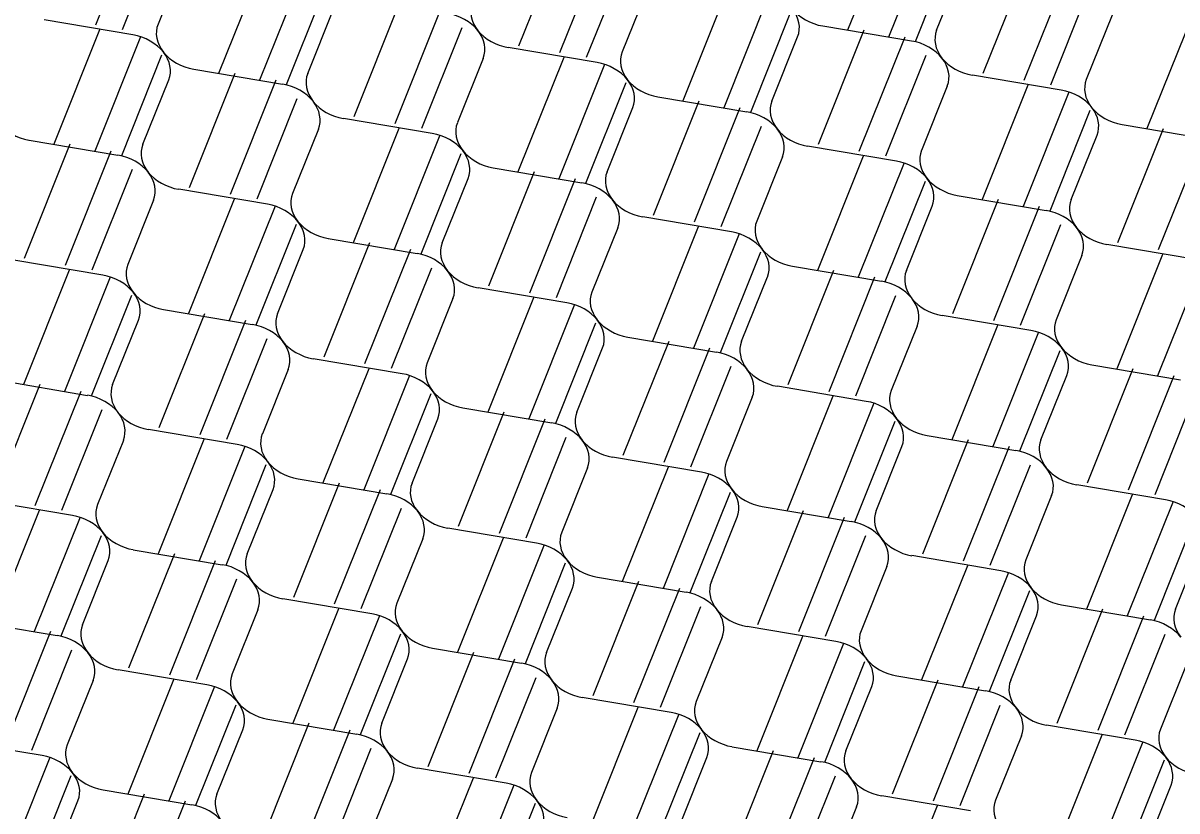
# Model space of a CAD drawing. Extents: x 638850 to 644908, y 297188 to 298900.
# Drawn here: x 639132.61 to 639177.02, y 298347.88 to 298378.2 of the extents above; entities that cross this region are included whole.
import ezdxf

# ---------------------------------------------------------------- set-up
doc = ezdxf.new("R2010")
doc.units = 0
doc.layers.add('2', color=7, linetype='Continuous')

msp = doc.modelspace()

# ---------------------------------------------------------------- linework, layer by layer
at = {"layer": '2'}
for p, q in [((639137.154, 298382.514), (639135.392, 298378.113)), ((639166.102, 298382.326), (639164.341, 298377.928)), ((639167.678, 298382.063), (639165.917, 298377.662)), ((639137.967, 298381.803), (639136.419, 298377.934)), ((639153.442, 298381.713), (639151.681, 298377.315)), ((639155.018, 298381.45), (639153.257, 298377.049)), ((639168.491, 298381.352), (639166.943, 298377.483)), ((639138.794, 298380.631), (639137.801, 298378.156)), ((639141.893, 298380.661), (639140.133, 298376.263)), ((639155.831, 298380.739), (639154.283, 298376.87)), ((639171.307, 298380.651), (639169.547, 298376.253)), ((639143.469, 298380.398), (639141.708, 298375.997)), ((639167.77, 298377.925), (639168.763, 298380.4)), ((639172.883, 298380.387), (639171.122, 298375.987)), ((639144.283, 298379.687), (639142.734, 298375.818)), ((639173.697, 298379.677), (639172.148, 298375.808)), ((639156.659, 298379.568), (639155.665, 298377.092)), ((639159.758, 298379.599), (639157.998, 298375.201)), ((639161.335, 298379.335), (639159.573, 298374.935)), ((639147.099, 298378.988), (639145.339, 298374.59)), ((639136.835, 298377.741), (639133.416, 298378.319)), ((639143.561, 298376.26), (639144.554, 298378.735)), ((639148.675, 298378.724), (639146.914, 298374.323)), ((639162.148, 298378.625), (639160.599, 298374.756)), ((639174.523, 298378.504), (639173.53, 298376.029)), ((639177.625, 298378.534), (639175.864, 298374.136)), ((639135.551, 298377.936), (639133.79, 298373.538)), ((639149.489, 298378.014), (639147.94, 298374.144)), ((639164.966, 298377.923), (639163.205, 298373.525)), ((639163.385, 298378.088), (639166.804, 298377.51)), ((639137.127, 298377.672), (639135.366, 298373.272)), ((639161.426, 298375.198), (639162.419, 298377.672)), ((639166.542, 298377.659), (639164.781, 298373.258)), ((639137.94, 298376.962), (639136.392, 298373.093)), ((639154.7, 298376.678), (639151.281, 298377.256)), ((639150.315, 298376.841), (639149.323, 298374.366)), ((639153.415, 298376.872), (639151.655, 298372.474)), ((639154.991, 298376.608), (639153.23, 298372.207)), ((639167.355, 298376.948), (639165.807, 298373.079)), ((639140.756, 298376.26), (639138.996, 298371.862)), ((639139.178, 298376.425), (639142.595, 298375.845)), ((639172.564, 298375.614), (639169.146, 298376.192)), ((639137.219, 298373.535), (639138.212, 298376.009)), ((639142.332, 298375.997), (639140.571, 298371.596)), ((639155.805, 298375.897), (639154.256, 298372.028)), ((639168.18, 298375.776), (639167.189, 298373.301)), ((639171.281, 298375.806), (639169.521, 298371.408)), ((639143.145, 298375.286), (639141.597, 298371.417)), ((639158.622, 298375.195), (639156.862, 298370.797)), ((639157.042, 298375.36), (639160.46, 298374.782)), ((639172.857, 298375.543), (639171.096, 298371.142)), ((639155.083, 298372.47), (639156.076, 298374.945)), ((639160.198, 298374.931), (639158.437, 298370.531)), ((639173.671, 298374.832), (639172.122, 298370.963)), ((639148.356, 298373.951), (639144.938, 298374.529)), ((639143.972, 298374.113), (639142.979, 298371.639)), ((639147.071, 298374.144), (639145.311, 298369.746)), ((639148.648, 298373.88), (639146.886, 298369.48)), ((639161.012, 298374.221), (639159.463, 298370.352)), ((639172.949, 298371.405), (639173.942, 298373.88)), ((639176.487, 298374.133), (639174.727, 298369.735)), ((639174.908, 298374.295), (639178.327, 298373.717)), ((639178.064, 298373.869), (639176.302, 298369.468)), ((639134.412, 298373.533), (639132.652, 298369.135)), ((639132.834, 298373.697), (639136.253, 298373.119)), ((639166.221, 298372.886), (639162.802, 298373.465)), ((639135.989, 298373.269), (639134.227, 298368.868)), ((639149.461, 298373.17), (639147.913, 298369.301)), ((639161.836, 298373.049), (639160.846, 298370.574)), ((639164.938, 298373.079), (639163.178, 298368.681)), ((639136.802, 298372.559), (639135.254, 298368.69)), ((639150.698, 298372.633), (639154.117, 298372.055)), ((639166.514, 298372.815), (639164.753, 298368.414)), ((639148.74, 298369.743), (639149.732, 298372.217)), ((639152.279, 298372.468), (639150.519, 298368.07)), ((639153.855, 298372.204), (639152.094, 298367.803)), ((639167.327, 298372.105), (639165.779, 298368.235)), ((639142.013, 298371.223), (639138.595, 298371.801)), ((639137.629, 298371.386), (639136.636, 298368.911)), ((639140.728, 298371.417), (639138.968, 298367.019)), ((639154.668, 298371.493), (639153.12, 298367.624)), ((639170.144, 298371.405), (639168.384, 298367.007)), ((639168.565, 298371.568), (639171.983, 298370.99)), ((639142.304, 298371.153), (639140.543, 298366.752)), ((639166.606, 298368.678), (639167.6, 298371.154)), ((639171.72, 298371.142), (639169.959, 298366.741)), ((639143.118, 298370.442), (639141.569, 298366.573)), ((639155.493, 298370.322), (639154.502, 298367.846)), ((639159.877, 298370.159), (639156.461, 298370.736)), ((639158.595, 298370.353), (639156.835, 298365.955)), ((639172.534, 298370.431), (639170.985, 298366.562)), ((639144.355, 298369.906), (639147.774, 298369.327)), ((639160.172, 298370.09), (639158.41, 298365.689)), ((639142.396, 298367.015), (639143.389, 298369.49)), ((639145.936, 298369.742), (639144.176, 298365.344)), ((639147.513, 298369.479), (639145.751, 298365.078)), ((639177.745, 298369.096), (639174.326, 298369.674)), ((639135.67, 298368.496), (639132.251, 298369.074)), ((639160.985, 298369.379), (639159.436, 298365.51)), ((639173.36, 298369.258), (639172.367, 298366.784)), ((639176.46, 298369.289), (639174.699, 298364.891)), ((639178.036, 298369.025), (639176.275, 298364.625)), ((639134.385, 298368.689), (639132.624, 298364.291)), ((639148.326, 298368.768), (639146.777, 298364.899)), ((639163.8, 298368.678), (639162.04, 298364.28)), ((639162.222, 298368.842), (639165.641, 298368.264)), ((639135.961, 298368.425), (639134.2, 298364.025)), ((639160.263, 298365.952), (639161.256, 298368.427)), ((639165.377, 298368.414), (639163.616, 298364.013)), ((639136.774, 298367.715), (639135.226, 298363.846)), ((639153.536, 298367.431), (639150.118, 298368.011)), ((639166.19, 298367.704), (639164.642, 298363.835)), ((639149.15, 298367.596), (639148.16, 298365.121)), ((639152.252, 298367.626), (639150.492, 298363.228)), ((639153.828, 298367.362), (639152.067, 298362.962)), ((639136.053, 298364.288), (639137.046, 298366.762)), ((639139.593, 298367.015), (639137.833, 298362.617)), ((639138.012, 298367.178), (639141.43, 298366.6)), ((639141.169, 298366.751), (639139.408, 298362.35)), ((639171.401, 298366.368), (639167.983, 298366.946)), ((639154.642, 298366.652), (639153.093, 298362.783)), ((639167.017, 298366.531), (639166.024, 298364.056)), ((639170.116, 298366.562), (639168.356, 298362.164)), ((639141.983, 298366.041), (639140.434, 298362.171)), ((639157.457, 298365.95), (639155.697, 298361.552)), ((639155.879, 298366.115), (639159.297, 298365.537)), ((639171.692, 298366.298), (639169.931, 298361.897)), ((639153.92, 298363.225), (639154.913, 298365.699)), ((639159.033, 298365.687), (639157.272, 298361.286)), ((639172.506, 298365.587), (639170.957, 298361.718)), ((639147.194, 298364.705), (639143.775, 298365.283)), ((639159.847, 298364.976), (639158.298, 298361.107)), ((639173.743, 298365.05), (639177.162, 298364.472)), ((639142.809, 298364.868), (639141.816, 298362.393)), ((639145.908, 298364.898), (639144.148, 298360.5)), ((639147.485, 298364.635), (639145.723, 298360.234)), ((639171.784, 298362.16), (639172.777, 298364.635)), ((639175.321, 298364.886), (639173.561, 298360.488)), ((639176.898, 298364.622), (639175.136, 298360.222)), ((639133.249, 298364.287), (639131.489, 298359.889)), ((639131.669, 298364.453), (639135.087, 298363.872)), ((639165.058, 298363.641), (639161.639, 298364.219)), ((639134.826, 298364.024), (639133.064, 298359.623)), ((639148.298, 298363.924), (639146.75, 298360.055)), ((639160.673, 298363.803), (639159.68, 298361.329)), ((639163.773, 298363.834), (639162.013, 298359.436)), ((639177.711, 298363.912), (639176.163, 298360.043)), ((639135.639, 298363.313), (639134.091, 298359.444)), ((639151.114, 298363.223), (639149.353, 298358.825)), ((639149.536, 298363.387), (639152.954, 298362.809)), ((639165.349, 298363.57), (639163.588, 298359.17)), ((639147.577, 298360.497), (639148.569, 298362.972)), ((639152.69, 298362.959), (639150.929, 298358.559)), ((639166.162, 298362.86), (639164.614, 298358.991)), ((639140.85, 298361.978), (639137.432, 298362.556)), ((639167.4, 298362.323), (639170.818, 298361.745)), ((639136.466, 298362.14), (639135.473, 298359.666)), ((639139.565, 298362.171), (639137.805, 298357.773)), ((639141.141, 298361.907), (639139.38, 298357.507)), ((639153.503, 298362.249), (639151.955, 298358.38)), ((639165.441, 298359.433), (639166.434, 298361.907)), ((639168.979, 298362.161), (639167.219, 298357.763)), ((639170.555, 298361.897), (639168.794, 298357.496)), ((639158.714, 298360.913), (639155.296, 298361.491)), ((639141.955, 298361.197), (639140.406, 298357.328)), ((639154.33, 298361.076), (639153.337, 298358.601)), ((639157.43, 298361.109), (639155.67, 298356.711)), ((639171.369, 298361.186), (639169.82, 298357.317)), ((639143.192, 298360.66), (639146.611, 298360.082)), ((639159.007, 298360.845), (639157.245, 298356.444)), ((639141.233, 298357.77), (639142.226, 298360.244)), ((639144.77, 298360.495), (639143.01, 298356.097)), ((639146.347, 298360.232), (639144.585, 298355.831)), ((639159.82, 298360.135), (639158.271, 298356.265)), ((639176.58, 298359.851), (639173.161, 298360.429)), ((639134.507, 298359.25), (639131.088, 298359.828)), ((639172.195, 298360.014), (639171.202, 298357.539)), ((639175.294, 298360.044), (639173.534, 298355.646)), ((639176.871, 298359.781), (639175.109, 298355.38)), ((639133.222, 298359.443), (639131.461, 298355.046)), ((639147.16, 298359.521), (639145.611, 298355.652)), ((639162.635, 298359.433), (639160.875, 298355.035)), ((639161.057, 298359.598), (639164.475, 298359.017)), ((639134.798, 298359.18), (639133.037, 298354.779)), ((639152.371, 298358.186), (639148.953, 298358.764)), ((639159.098, 298356.708), (639160.091, 298359.182)), ((639164.212, 298359.169), (639162.45, 298354.769)), ((639177.684, 298359.07), (639176.136, 298355.201)), ((639135.611, 298358.469), (639134.063, 298354.6)), ((639147.987, 298358.348), (639146.994, 298355.874)), ((639151.087, 298358.381), (639149.327, 298353.983)), ((639165.025, 298358.459), (639163.477, 298354.59)), ((639136.849, 298357.932), (639140.267, 298357.354)), ((639152.663, 298358.118), (639150.902, 298353.717)), ((639176.963, 298355.643), (639177.955, 298358.118)), ((639134.89, 298355.042), (639135.883, 298357.517)), ((639138.428, 298357.77), (639136.668, 298353.372)), ((639140.004, 298357.506), (639138.243, 298353.106)), ((639170.236, 298357.124), (639166.818, 298357.702)), ((639153.477, 298357.407), (639151.928, 298353.538)), ((639165.852, 298357.286), (639164.859, 298354.812)), ((639168.953, 298357.316), (639167.193, 298352.918)), ((639170.529, 298357.052), (639168.768, 298352.652)), ((639140.817, 298356.796), (639139.269, 298352.927)), ((639156.292, 298356.706), (639154.532, 298352.308)), ((639154.714, 298356.87), (639158.132, 298356.292)), ((639152.755, 298353.98), (639153.748, 298356.455)), ((639157.868, 298356.442), (639156.107, 298352.041)), ((639171.343, 298356.342), (639169.794, 298352.473)), ((639146.028, 298355.458), (639142.61, 298356.039)), ((639144.743, 298355.654), (639142.983, 298351.256)), ((639158.682, 298355.731), (639157.133, 298351.862)), ((639172.578, 298355.806), (639175.997, 298355.228)), ((639130.505, 298355.205), (639133.924, 298354.627)), ((639141.644, 298355.623), (639140.651, 298353.149)), ((639146.32, 298355.39), (639144.558, 298350.989)), ((639170.621, 298352.915), (639171.612, 298355.39)), ((639174.158, 298355.64), (639172.398, 298351.242)), ((639175.735, 298355.377), (639173.973, 298350.976)), ((639133.661, 298354.779), (639131.899, 298350.378)), ((639163.893, 298354.396), (639160.474, 298354.974)), ((639147.133, 298354.68), (639145.585, 298350.81)), ((639159.508, 298354.559), (639158.515, 298352.084)), ((639162.61, 298354.588), (639160.85, 298350.19)), ((639164.186, 298354.325), (639162.425, 298349.924)), ((639176.548, 298354.666), (639175, 298350.797)), ((639134.474, 298354.068), (639132.926, 298350.199)), ((639149.949, 298353.978), (639148.188, 298349.58)), ((639148.37, 298354.143), (639151.789, 298353.565)), ((639146.412, 298351.253), (639147.404, 298353.727)), ((639151.525, 298353.714), (639149.764, 298349.314)), ((639164.999, 298353.614), (639163.451, 298349.745)), ((639177.375, 298353.493), (639176.382, 298351.019)), ((639139.685, 298352.733), (639136.267, 298353.311)), ((639152.338, 298353.004), (639150.79, 298349.135)), ((639166.237, 298353.077), (639169.653, 298352.5)), ((639135.301, 298352.896), (639134.308, 298350.421)), ((639138.4, 298352.926), (639136.64, 298348.528)), ((639139.976, 298352.663), (639138.215, 298348.262)), ((639164.278, 298350.187), (639165.269, 298352.663)), ((639167.816, 298352.915), (639166.056, 298348.517)), ((639169.392, 298352.651), (639167.631, 298348.251)), ((639157.549, 298351.669), (639154.131, 298352.247)), ((639140.79, 298351.952), (639139.241, 298348.083)), ((639153.165, 298351.831), (639152.172, 298349.357)), ((639156.266, 298351.861), (639154.506, 298347.463)), ((639170.206, 298351.941), (639168.657, 298348.072)), ((639143.606, 298351.251), (639141.846, 298346.853)), ((639142.027, 298351.415), (639145.446, 298350.837)), ((639157.843, 298351.597), (639156.081, 298347.197)), ((639140.068, 298348.525), (639141.061, 298351)), ((639145.183, 298350.987), (639143.421, 298346.586)), ((639158.656, 298350.887), (639157.108, 298347.018)), ((639171.032, 298350.768), (639170.039, 298348.294)), ((639175.416, 298350.603), (639171.998, 298351.184)), ((639174.132, 298350.799), (639172.371, 298346.401)), ((639133.342, 298350.006), (639129.923, 298350.584)), ((639159.893, 298350.35), (639163.31, 298349.773)), ((639175.708, 298350.535), (639173.947, 298346.134)), ((639133.633, 298349.935), (639131.872, 298345.534)), ((639145.996, 298350.277), (639144.448, 298346.407)), ((639157.935, 298347.46), (639158.925, 298349.935)), ((639161.472, 298350.188), (639159.712, 298345.79)), ((639163.049, 298349.924), (639161.288, 298345.523)), ((639151.206, 298348.941), (639147.788, 298349.519)), ((639176.521, 298349.825), (639174.973, 298345.955)), ((639134.446, 298349.225), (639132.898, 298345.355)), ((639146.821, 298349.104), (639145.829, 298346.629)), ((639149.924, 298349.136), (639148.164, 298344.738)), ((639163.862, 298349.213), (639162.314, 298345.344)), ((639135.684, 298348.688), (639139.102, 298348.11)), ((639151.5, 298348.872), (639149.739, 298344.471)), ((639175.8, 298346.398), (639176.793, 298348.872)), ((639133.725, 298345.798), (639134.718, 298348.272)), ((639137.264, 298348.522), (639135.504, 298344.124)), ((639138.84, 298348.259), (639137.079, 298343.858)), ((639152.314, 298348.161), (639150.765, 298344.292)), ((639169.073, 298347.878), (639165.655, 298348.456)), ((639164.689, 298348.041), (639163.696, 298345.566)), ((639167.788, 298348.071), (639166.028, 298343.673))]:
    msp.add_line(p, q, dxfattribs=at)
for centre, start_param, end_param in [((639151.411, 298378.473), 6.186654, 7.077676), ((639160.913, 298378.187), 3.045062, 3.936083), ((639163.515, 298379.305), 0.794491, 1.685512), ((639148.809, 298377.355), 3.936083, 4.827105), ((639139.307, 298377.642), 6.186654, 7.077676), ((639148.809, 298377.355), 3.045062, 3.936083), ((639151.411, 298378.473), 0.794491, 1.685512), ((639169.276, 298377.41), 6.186654, 7.077676), ((639136.705, 298376.523), 3.936083, 4.827105), ((639166.674, 298376.291), 3.936083, 4.827105), ((639136.705, 298376.523), 3.045062, 3.936083), ((639139.307, 298377.642), 0.794491, 1.685512), ((639157.172, 298376.578), 6.186654, 7.077676), ((639154.57, 298375.459), 3.936083, 4.827105), ((639169.276, 298377.41), 0.794491, 1.685512), ((639166.674, 298376.291), 3.045062, 3.936083), ((639145.068, 298375.746), 6.186654, 7.077676), ((639142.466, 298374.628), 3.936083, 4.827105), ((639154.57, 298375.459), 3.045062, 3.936083), ((639157.172, 298376.578), 0.794491, 1.685512), ((639175.037, 298375.514), 6.186654, 7.077676), ((639142.466, 298374.628), 3.045062, 3.936083), ((639145.068, 298375.746), 0.794491, 1.685512), ((639162.933, 298374.682), 6.186654, 7.077676), ((639172.436, 298374.396), 3.936083, 4.827105), ((639160.331, 298373.564), 3.936083, 4.827105), ((639172.436, 298374.396), 3.045062, 3.936083), ((639175.037, 298375.514), 0.794491, 1.685512), ((639132.963, 298374.915), 0.794491, 1.685512), ((639150.829, 298373.851), 6.186654, 7.077676), ((639148.227, 298372.732), 3.936083, 4.827105), ((639162.933, 298374.682), 0.794491, 1.685512), ((639160.331, 298373.564), 3.045062, 3.936083), ((639138.724, 298373.019), 6.186654, 7.077676), ((639136.123, 298371.9), 3.936083, 4.827105), ((639148.227, 298372.732), 3.045062, 3.936083), ((639150.829, 298373.851), 0.794491, 1.685512), ((639168.694, 298372.787), 6.186654, 7.077676), ((639166.092, 298371.668), 3.936083, 4.827105), ((639136.123, 298371.9), 3.045062, 3.936083), ((639138.724, 298373.019), 0.794491, 1.685512), ((639156.59, 298371.955), 6.186654, 7.077676), ((639166.092, 298371.668), 3.045062, 3.936083), ((639168.694, 298372.787), 0.794491, 1.685512), ((639144.485, 298371.124), 6.186654, 7.077676), ((639153.988, 298370.837), 3.936083, 4.827105), ((639141.884, 298370.005), 3.936083, 4.827105), ((639153.988, 298370.837), 3.045062, 3.936083), ((639156.59, 298371.955), 0.794491, 1.685512), ((639174.455, 298370.891), 6.186654, 7.077676), ((639171.853, 298369.773), 3.936083, 4.827105), ((639141.884, 298370.005), 3.045062, 3.936083), ((639144.485, 298371.124), 0.794491, 1.685512), ((639162.351, 298370.06), 6.186654, 7.077676), ((639171.853, 298369.773), 3.045062, 3.936083), ((639174.455, 298370.891), 0.794491, 1.685512), ((639159.749, 298368.941), 3.936083, 4.827105), ((639150.247, 298369.228), 6.186654, 7.077676), ((639159.749, 298368.941), 3.045062, 3.936083), ((639162.351, 298370.06), 0.794491, 1.685512), ((639147.645, 298368.109), 3.936083, 4.827105), ((639138.142, 298368.396), 6.186654, 7.077676), ((639150.247, 298369.228), 0.794491, 1.685512), ((639147.645, 298368.109), 3.045062, 3.936083), ((639168.112, 298368.164), 6.186654, 7.077676), ((639135.541, 298367.278), 3.936083, 4.827105), ((639165.51, 298367.046), 3.936083, 4.827105), ((639135.541, 298367.278), 3.045062, 3.936083), ((639138.142, 298368.396), 0.794491, 1.685512), ((639156.008, 298367.333), 6.186654, 7.077676), ((639153.406, 298366.214), 3.936083, 4.827105), ((639165.51, 298367.046), 3.045062, 3.936083), ((639168.112, 298368.164), 0.794491, 1.685512), ((639143.903, 298366.501), 6.186654, 7.077676), ((639153.406, 298366.214), 3.045062, 3.936083), ((639156.008, 298367.333), 0.794491, 1.685512), ((639173.873, 298366.269), 6.186654, 7.077676), ((639141.302, 298365.382), 3.936083, 4.827105), ((639171.271, 298365.15), 3.936083, 4.827105), ((639143.903, 298366.501), 0.794491, 1.685512), ((639141.302, 298365.382), 3.045062, 3.936083), ((639161.769, 298365.437), 6.186654, 7.077676), ((639159.167, 298364.318), 3.936083, 4.827105), ((639171.271, 298365.15), 3.045062, 3.936083), ((639173.873, 298366.269), 0.794491, 1.685512), ((639149.664, 298364.605), 6.186654, 7.077676), ((639147.063, 298363.487), 3.936083, 4.827105), ((639159.167, 298364.318), 3.045062, 3.936083), ((639161.769, 298365.437), 0.794491, 1.685512), ((639137.56, 298363.774), 6.186654, 7.077676), ((639134.959, 298362.655), 3.936083, 4.827105), ((639147.063, 298363.487), 3.045062, 3.936083), ((639149.664, 298364.605), 0.794491, 1.685512), ((639164.928, 298362.423), 3.936083, 4.827105), ((639167.53, 298363.542), 6.186654, 7.077676), ((639134.959, 298362.655), 3.045062, 3.936083), ((639137.56, 298363.774), 0.794491, 1.685512), ((639155.425, 298362.71), 6.186654, 7.077676), ((639152.824, 298361.591), 3.936083, 4.827105), ((639164.928, 298362.423), 3.045062, 3.936083), ((639167.53, 298363.542), 0.794491, 1.685512), ((639143.321, 298361.878), 6.186654, 7.077676), ((639140.72, 298360.76), 3.936083, 4.827105), ((639155.425, 298362.71), 0.794491, 1.685512), ((639152.824, 298361.591), 3.045062, 3.936083), ((639173.291, 298361.646), 6.186654, 7.077676), ((639170.689, 298360.528), 3.936083, 4.827105), ((639140.72, 298360.76), 3.045062, 3.936083), ((639143.321, 298361.878), 0.794491, 1.685512), ((639161.186, 298360.814), 6.186654, 7.077676), ((639170.689, 298360.528), 3.045062, 3.936083), ((639173.291, 298361.646), 0.794491, 1.685512), ((639158.585, 298359.696), 3.936083, 4.827105), ((639149.082, 298359.983), 6.186654, 7.077676), ((639158.585, 298359.696), 3.045062, 3.936083), ((639161.186, 298360.814), 0.794491, 1.685512), ((639136.978, 298359.151), 6.186654, 7.077676), ((639146.481, 298358.864), 3.936083, 4.827105), ((639176.45, 298358.632), 3.936083, 4.827105), ((639134.376, 298358.032), 3.936083, 4.827105), ((639146.481, 298358.864), 3.045062, 3.936083), ((639149.082, 298359.983), 0.794491, 1.685512), ((639166.948, 298358.919), 6.186654, 7.077676), ((639164.346, 298357.8), 3.936083, 4.827105), ((639134.376, 298358.032), 3.045062, 3.936083), ((639136.978, 298359.151), 0.794491, 1.685512), ((639154.843, 298358.087), 6.186654, 7.077676), ((639164.346, 298357.8), 3.045062, 3.936083), ((639166.948, 298358.919), 0.794491, 1.685512), ((639152.242, 298356.969), 3.936083, 4.827105), ((639142.739, 298357.255), 6.186654, 7.077676), ((639152.242, 298356.969), 3.045062, 3.936083), ((639154.843, 298358.087), 0.794491, 1.685512), ((639172.709, 298357.023), 6.186654, 7.077676), ((639140.137, 298356.137), 3.936083, 4.827105), ((639170.107, 298355.905), 3.936083, 4.827105), ((639140.137, 298356.137), 3.045062, 3.936083), ((639142.739, 298357.255), 0.794491, 1.685512), ((639160.604, 298356.192), 6.186654, 7.077676), ((639158.003, 298355.073), 3.936083, 4.827105), ((639170.107, 298355.905), 3.045062, 3.936083), ((639172.709, 298357.023), 0.794491, 1.685512), ((639148.5, 298355.36), 6.186654, 7.077676), ((639178.47, 298355.128), 6.186654, 7.077676), ((639145.899, 298354.241), 3.936083, 4.827105), ((639158.003, 298355.073), 3.045062, 3.936083), ((639160.604, 298356.192), 0.794491, 1.685512), ((639175.868, 298354.009), 3.936083, 4.827105), ((639136.396, 298354.528), 6.186654, 7.077676), ((639145.899, 298354.241), 3.045062, 3.936083), ((639148.5, 298355.36), 0.794491, 1.685512), ((639166.365, 298354.296), 6.186654, 7.077676), ((639133.794, 298353.41), 3.936083, 4.827105), ((639163.764, 298353.178), 3.936083, 4.827105), ((639136.396, 298354.528), 0.794491, 1.685512), ((639133.794, 298353.41), 3.045062, 3.936083), ((639154.261, 298353.464), 6.186654, 7.077676), ((639151.66, 298352.346), 3.936083, 4.827105), ((639163.764, 298353.178), 3.045062, 3.936083), ((639166.365, 298354.296), 0.794491, 1.685512), ((639142.157, 298352.633), 6.186654, 7.077676), ((639139.555, 298351.514), 3.936083, 4.827105), ((639154.261, 298353.464), 0.794491, 1.685512), ((639151.66, 298352.346), 3.045062, 3.936083), ((639172.126, 298352.401), 6.186654, 7.077676), ((639169.525, 298351.282), 3.936083, 4.827105), ((639139.555, 298351.514), 3.045062, 3.936083), ((639142.157, 298352.633), 0.794491, 1.685512), ((639157.421, 298350.45), 3.936083, 4.827105), ((639160.022, 298351.569), 6.186654, 7.077676), ((639172.126, 298352.401), 0.794491, 1.685512), ((639169.525, 298351.282), 3.045062, 3.936083), ((639147.918, 298350.737), 6.186654, 7.077676), ((639145.316, 298349.619), 3.936083, 4.827105), ((639157.421, 298350.45), 3.045062, 3.936083), ((639160.022, 298351.569), 0.794491, 1.685512), ((639177.888, 298350.505), 6.186654, 7.077676), ((639135.814, 298349.906), 6.186654, 7.077676), ((639175.286, 298349.387), 3.936083, 4.827105), ((639133.212, 298348.787), 3.936083, 4.827105), ((639147.918, 298350.737), 0.794491, 1.685512), ((639145.316, 298349.619), 3.045062, 3.936083), ((639165.783, 298349.673), 6.186654, 7.077676), ((639175.286, 298349.387), 3.045062, 3.936083), ((639177.888, 298350.505), 0.794491, 1.685512), ((639163.182, 298348.555), 3.936083, 4.827105), ((639133.212, 298348.787), 3.045062, 3.936083), ((639135.814, 298349.906), 0.794491, 1.685512), ((639153.679, 298348.842), 6.186654, 7.077676), ((639163.182, 298348.555), 3.045062, 3.936083), ((639165.783, 298349.673), 0.794491, 1.685512), ((639151.077, 298347.723), 3.936083, 4.827105), ((639138.973, 298346.892), 3.936083, 4.827105), ((639141.575, 298348.01), 6.186654, 7.077676), ((639151.077, 298347.723), 3.045062, 3.936083), ((639153.679, 298348.842), 0.794491, 1.685512), ((639171.544, 298347.778), 6.186654, 7.077676)]:
    msp.add_ellipse(centre, major_axis=(-1.543, 0.403), ratio=0.764477, start_param=start_param, end_param=end_param, dxfattribs=at)

doc.saveas('drawing.dxf')
